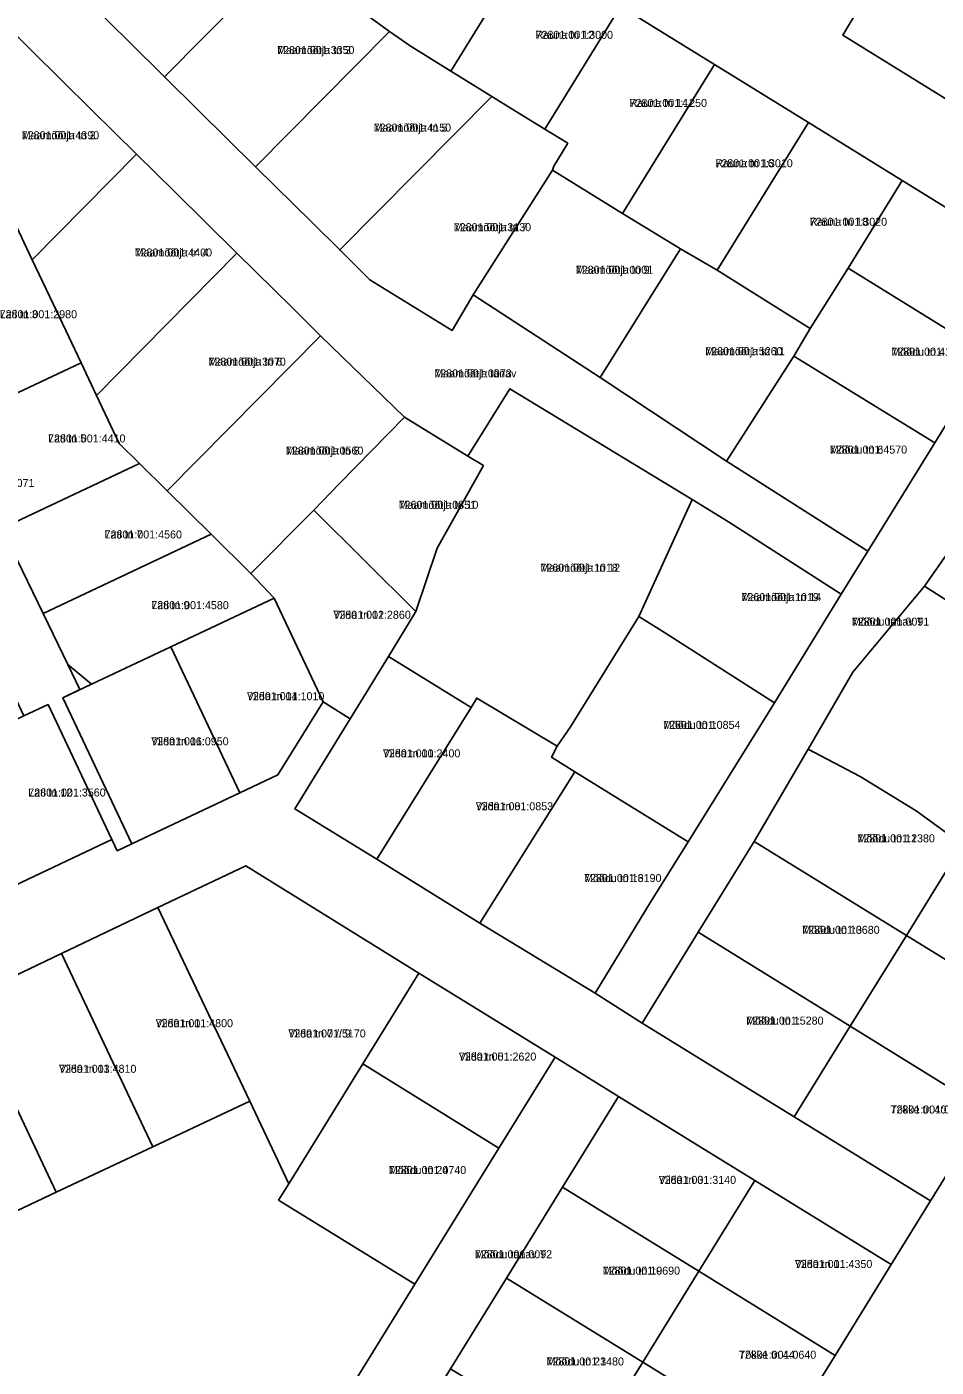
# Model space of a CAD drawing. Extents: x 504287 to 537970, y 6539941 to 6586214.
# Drawn here: x 530467.6 to 530637.9, y 6575519.7 to 6575770.9 of the extents above; entities that cross this region are included whole.
import ezdxf

# ---------------------------------------------------------------- set-up
doc = ezdxf.new("R2010")
doc.units = 0
for name, color, linetype in [('L_AADRESS', 7, 'Continuous'), ('PIIR', 7, 'Continuous'), ('TUNNUS', 7, 'Continuous')]:
    doc.layers.add(name, color=color, linetype=linetype)

msp = doc.modelspace()

# ---------------------------------------------------------------- linework, layer by layer
at = {"layer": 'PIIR'}
for points in [[(530486.72, 6575768.08), (530472.48, 6575782.14), (530491.51, 6575801.56), (530508.07, 6575789.7), (530511.29, 6575787.43), (530515.79, 6575784.21), (530493.38, 6575761.52)], [(530539.37, 6575767.32), (530535.54, 6575770.06), (530529.15, 6575774.64), (530545.16, 6575796.37), (530561.18, 6575785.58), (530547, 6575762.61)], [(530621.85, 6575771.65), (530636.18, 6575794.84), (530639.74, 6575792.65), (530642.29, 6575791.07), (530654.9, 6575783.28), (530656.18, 6575782.48), (530640.42, 6575756.97), (530620.42, 6575769.33)], [(530559.94, 6575754.61), (530554.66, 6575757.87), (530548.45, 6575761.72), (530547, 6575762.61), (530561.18, 6575785.58), (530578.79, 6575774.71), (530564.6, 6575751.74)], [(530510.44, 6575744.66), (530499.73, 6575755.24), (530493.38, 6575761.52), (530515.79, 6575784.21), (530523.14, 6575778.94), (530529.15, 6575774.64), (530535.54, 6575770.06)], [(530596.39, 6575763.84), (530579.14, 6575735.94), (530566.05, 6575744.05), (530566.28, 6575744.82), (530568.91, 6575749.08), (530564.6, 6575751.74), (530578.79, 6575774.71)], [(530465.15, 6575734.55), (530462.18, 6575737.48), (530445.11, 6575754.36), (530462.68, 6575772.14), (530479.75, 6575755.27), (530488.14, 6575747.04), (530468.6, 6575727.26)], [(530521.16, 6575734.08), (530510.44, 6575744.66), (530535.54, 6575770.06), (530539.37, 6575767.32), (530547, 6575762.61), (530548.45, 6575761.72), (530554.66, 6575757.87), (530526.2, 6575729.09)], [(530590.01, 6575729.3), (530579.14, 6575735.94), (530596.39, 6575763.84), (530613.99, 6575752.97), (530596.88, 6575725.27)], [(530547.25, 6575714.01), (530531.86, 6575723.51), (530526.2, 6575729.09), (530554.66, 6575757.87), (530559.94, 6575754.61), (530564.6, 6575751.74), (530568.91, 6575749.08), (530566.28, 6575744.82), (530566.05, 6575744.05), (530551.22, 6575720.66)], [(530596.88, 6575725.27), (530613.99, 6575752.97), (530631.59, 6575742.1), (530621.43, 6575725.65), (530614.31, 6575714.38)], [(530477.73, 6575707.92), (530473.12, 6575717.68), (530468.6, 6575727.26), (530488.14, 6575747.04), (530495.21, 6575740.05), (530506.93, 6575728.46), (530480.61, 6575701.82)], [(530434.43, 6575743.54), (530447.24, 6575716.42), (530456.09, 6575697.71), (530465.36, 6575678.08), (530462.88, 6575676.91), (530470.63, 6575660.93), (530475.26, 6575651.37), (530477.52, 6575646.68), (530474.29, 6575645.15), (530487.23, 6575617.75), (530484.5, 6575616.46), (530483.51, 6575618.55), (530471.55, 6575643.87), (530467.03, 6575641.73), (530459.48, 6575657.71), (530451.94, 6575673.68), (530444.4, 6575689.64), (530436.86, 6575705.61), (530421.78, 6575737.56)], [(530551.22, 6575720.66), (530566.05, 6575744.05), (530579.14, 6575735.94), (530590.01, 6575729.3), (530575.01, 6575705.2)], [(530657.99, 6575725.8), (530647.82, 6575709.35), (530621.43, 6575725.65), (530631.59, 6575742.1)], [(530447.24, 6575716.42), (530465.15, 6575734.55), (530468.6, 6575727.26), (530473.12, 6575717.68), (530477.73, 6575707.92), (530456.09, 6575697.71)], [(530488.65, 6575689.07), (530484.86, 6575692.83), (530480.61, 6575701.82), (530506.93, 6575728.46), (530517.38, 6575718.15), (530522.59, 6575712.98), (530493.87, 6575683.91)], [(530575.01, 6575705.2), (530590.01, 6575729.3), (530596.88, 6575725.27), (530614.31, 6575714.38), (530611.27, 6575709.2), (530598.65, 6575689.49)], [(530657.99, 6575725.8), (530670.23, 6575718.84), (530659.65, 6575701.84), (530648.95, 6575684.94), (530635.78, 6575666.09), (530622.34, 6575649.92), (530613.93, 6575635.49), (530603.85, 6575618.2), (530593.34, 6575601.18), (530582.83, 6575584.16), (530574.03, 6575589.76), (530584.43, 6575606.84), (530591.47, 6575618.15), (530607.65, 6575644.22), (530620.15, 6575664.57), (530625.14, 6575672.63), (530637.66, 6575692.9), (530647.82, 6575709.35)], [(530614.31, 6575714.38), (530621.43, 6575725.65), (530647.82, 6575709.35), (530637.66, 6575692.9), (530611.27, 6575709.2)], [(530538.35, 6575697.72), (530526.12, 6575685.33), (530521.37, 6575680.33), (530509.53, 6575668.43), (530502.1, 6575675.78), (530493.87, 6575683.91), (530522.59, 6575712.98)], [(530477.73, 6575707.92), (530480.61, 6575701.82), (530484.86, 6575692.83), (530488.65, 6575689.07), (530465.36, 6575678.08), (530456.09, 6575697.71)], [(530637.66, 6575692.9), (530625.14, 6575672.63), (530598.65, 6575689.49), (530611.27, 6575709.2)], [(530550.22, 6575690.46), (530558.08, 6575703.06), (530592.2, 6575682.3), (530582.26, 6575660.4), (530569.41, 6575639.68), (530566.96, 6575636.04), (530551.88, 6575645.09), (530550.8, 6575643.29), (530535.35, 6575652.88), (530540.46, 6575661.32), (530544.45, 6575673.2), (530553.1, 6575688.66)], [(530526.12, 6575685.33), (530538.35, 6575697.72), (530550.22, 6575690.46), (530553.1, 6575688.66), (530544.45, 6575673.2), (530540.46, 6575661.32), (530521.37, 6575680.33)], [(530462.88, 6575676.91), (530465.36, 6575678.08), (530488.65, 6575689.07), (530493.87, 6575683.91), (530502.1, 6575675.78), (530470.63, 6575660.93)], [(530674.39, 6575668.65), (530663.88, 6575651.64), (530662.3, 6575649.09), (530635.78, 6575666.09), (530648.95, 6575684.94)], [(530582.26, 6575660.4), (530592.2, 6575682.3), (530599.04, 6575678.15), (530620.15, 6575664.57), (530607.65, 6575644.22), (530586.56, 6575657.71)], [(530523.07, 6575644.38), (530513.88, 6575663.84), (530509.53, 6575668.43), (530521.37, 6575680.33), (530540.46, 6575661.32), (530535.35, 6575652.88), (530528.17, 6575641.22)], [(530479.7, 6575647.71), (530475.26, 6575651.37), (530470.63, 6575660.93), (530502.1, 6575675.78), (530509.53, 6575668.43), (530513.88, 6575663.84), (530494.55, 6575654.71)], [(530634.18, 6575623.92), (530623.71, 6575630.39), (530613.93, 6575635.49), (530622.34, 6575649.92), (530635.78, 6575666.09), (530662.3, 6575649.09), (530653.37, 6575634.63), (530642.86, 6575617.62)], [(530513.88, 6575663.84), (530523.07, 6575644.38), (530514.61, 6575630.68), (530507.48, 6575627.31), (530494.55, 6575654.71)], [(530569.41, 6575639.68), (530582.26, 6575660.4), (530586.56, 6575657.71), (530607.65, 6575644.22), (530591.47, 6575618.15), (530570.22, 6575631.25), (530565.89, 6575633.98), (530566.96, 6575636.04)], [(530474.29, 6575645.15), (530479.7, 6575647.71), (530494.55, 6575654.71), (530507.48, 6575627.31), (530487.23, 6575617.75)], [(530517.79, 6575624.31), (530528.17, 6575641.22), (530535.35, 6575652.88), (530550.8, 6575643.29), (530533.12, 6575614.88)], [(530550.8, 6575643.29), (530551.88, 6575645.09), (530566.96, 6575636.04), (530565.89, 6575633.98), (530570.22, 6575631.25), (530552.47, 6575602.86), (530533.12, 6575614.88)], [(530467.03, 6575641.73), (530471.55, 6575643.87), (530483.51, 6575618.55), (530464.14, 6575609.4), (530459.47, 6575619.29), (530452.18, 6575634.72)], [(530613.93, 6575635.49), (530623.71, 6575630.39), (530634.18, 6575623.92), (530642.86, 6575617.62), (530632.35, 6575600.6), (530603.85, 6575618.2)], [(530552.47, 6575602.86), (530570.22, 6575631.25), (530591.47, 6575618.15), (530584.43, 6575606.84), (530574.03, 6575589.76)], [(530603.85, 6575618.2), (530632.35, 6575600.6), (530621.84, 6575583.58), (530593.34, 6575601.18)], [(530632.35, 6575600.6), (530642.86, 6575617.62), (530668.38, 6575601.86), (530657.89, 6575584.85)], [(530509.34, 6575569.51), (530492.11, 6575605.8), (530508.61, 6575613.65), (530541.01, 6575593.52), (530530.5, 6575576.5), (530516.64, 6575554.04)], [(530492.11, 6575605.8), (530509.34, 6575569.51), (530491.2, 6575560.94), (530474.05, 6575597.21)], [(530593.34, 6575601.18), (530621.84, 6575583.58), (530611.33, 6575566.56), (530582.83, 6575584.16)], [(530632.35, 6575600.6), (530657.89, 6575584.85), (530647.36, 6575567.8), (530621.84, 6575583.58)], [(530455.99, 6575588.61), (530474.05, 6575597.21), (530491.2, 6575560.94), (530473.09, 6575552.44)], [(530541.01, 6575593.52), (530566.54, 6575577.76), (530556.02, 6575560.74), (530530.5, 6575576.5)], [(530473.09, 6575552.44), (530446.28, 6575539.76), (530428.15, 6575575.43), (530455.99, 6575588.61)], [(530621.84, 6575583.58), (530647.36, 6575567.8), (530636.86, 6575550.85), (530611.33, 6575566.56)], [(530566.54, 6575577.76), (530578.45, 6575570.41), (530567.94, 6575553.39), (530557.43, 6575536.37), (530546.92, 6575519.35), (530536.42, 6575502.35), (530524.53, 6575509.7), (530540.27, 6575535.21), (530556.02, 6575560.74)], [(530556.02, 6575560.74), (530540.27, 6575535.21), (530514.75, 6575550.98), (530516.64, 6575554.04), (530530.5, 6575576.5)], [(530578.45, 6575570.41), (530603.97, 6575554.65), (530593.46, 6575537.63), (530567.94, 6575553.39)], [(530603.97, 6575554.65), (530629.49, 6575538.89), (530618.99, 6575521.86), (530593.46, 6575537.63)], [(530567.94, 6575553.39), (530593.46, 6575537.63), (530582.95, 6575520.61), (530557.43, 6575536.37)], [(530593.46, 6575537.63), (530618.99, 6575521.86), (530608.48, 6575504.84), (530582.95, 6575520.61)], [(530582.95, 6575520.61), (530572.44, 6575503.59), (530546.92, 6575519.35), (530557.43, 6575536.37)], [(530582.95, 6575520.61), (530608.48, 6575504.84), (530597.96, 6575487.82), (530572.44, 6575503.59)]]:
    msp.add_lwpolyline(points, close=True, dxfattribs=at)
for points in [[(530472.48, 6575782.14), (530486.72, 6575768.08), (530493.38, 6575761.52), (530499.73, 6575755.24), (530510.44, 6575744.66), (530521.16, 6575734.08), (530526.2, 6575729.09), (530531.86, 6575723.51), (530547.25, 6575714.01), (530551.22, 6575720.66), (530575.01, 6575705.2), (530598.65, 6575689.49), (530625.14, 6575672.63), (530620.15, 6575664.57), (530599.04, 6575678.15), (530592.2, 6575682.3), (530558.08, 6575703.06), (530550.22, 6575690.46), (530538.35, 6575697.72), (530522.59, 6575712.98), (530517.38, 6575718.15), (530506.93, 6575728.46), (530495.21, 6575740.05), (530488.14, 6575747.04), (530479.75, 6575755.27), (530462.68, 6575772.14)], [(530621.85, 6575771.65), (530620.42, 6575769.33), (530640.42, 6575756.97), (530660.41, 6575744.62), (530679.12, 6575733.06), (530726.63, 6575703.74), (530722.69, 6575689.76), (530696.67, 6575704.71), (530695.64, 6575703.04), (530670.23, 6575718.84), (530657.99, 6575725.8), (530631.59, 6575742.1), (530613.99, 6575752.97), (530596.39, 6575763.84), (530578.79, 6575774.71)], [(530464.14, 6575609.4), (530483.51, 6575618.55), (530484.5, 6575616.46), (530487.23, 6575617.75), (530507.48, 6575627.31), (530514.61, 6575630.68), (530523.07, 6575644.38), (530528.17, 6575641.22), (530517.79, 6575624.31), (530533.12, 6575614.88), (530552.47, 6575602.86), (530574.03, 6575589.76), (530582.83, 6575584.16), (530611.33, 6575566.56), (530636.86, 6575550.85), (530629.49, 6575538.89), (530603.97, 6575554.65), (530578.45, 6575570.41), (530566.54, 6575577.76), (530541.01, 6575593.52), (530508.61, 6575613.65), (530492.11, 6575605.8), (530474.05, 6575597.21), (530455.99, 6575588.61)], [(530446.28, 6575539.76), (530473.09, 6575552.44), (530491.2, 6575560.94), (530509.34, 6575569.51), (530516.64, 6575554.04), (530514.75, 6575550.98), (530540.27, 6575535.21), (530524.53, 6575509.7), (530536.42, 6575502.35), (530525.9, 6575485.32), (530497.35, 6575439), (530494.26, 6575418.43), (530491.16, 6575397.97), (530488.11, 6575377.48), (530484.91, 6575357.06), (530481.47, 6575334.41), (530470.1, 6575339.46), (530472.6, 6575355.94), (530442.33, 6575365.1)], [(530608.48, 6575504.84), (530618.99, 6575521.86), (530629.49, 6575538.89), (530636.86, 6575550.85), (530647.36, 6575567.8)]]:
    msp.add_lwpolyline(points, dxfattribs=at)

# ---------------------------------------------------------------- texts
at = {"layer": 'L_AADRESS'}
for s, p in [('Rauna tn 12', (530562.89, 6575768.66)), ('Maamõõtja tn 3', (530514.46, 6575765.8)), ('Rauna tn 14', (530580.5, 6575755.89)), ('Maamõõtja tn 5', (530532.55, 6575751.27)), ('Maamõõtja tn 2', (530466.62, 6575749.84)), ('Rauna tn 16', (530596.57, 6575744.59)), ('Rauna tn 18', (530614.24, 6575733.62)), ('Maamõõtja tn 7', (530547.55, 6575732.6)), ('Maamõõtja tn 4', (530487.77, 6575727.86)), ('Maamõõtja tn 9', (530570.42, 6575724.62)), ('Lati tn 3', (530462.48, 6575716.29)), ('Maamõõtja tn 11', (530594.66, 6575709.36)), ('Mõõdu tn 4', (530629.54, 6575709.27)), ('Maamõõtja tn 6', (530501.6, 6575707.4)), ('Maamõõtja tänav', (530543.91, 6575705.2)), ('Lati tn 5', (530471.55, 6575693)), ('Maamõõtja tn 8', (530516.11, 6575690.73)), ('Mõõdu tn 6', (530618, 6575690.91)), ('Maamõõtja tn 10', (530537.23, 6575680.56)), ('Lati tn 7', (530482.13, 6575675)), ('Maamõõtja tn 12', (530563.78, 6575668.77)), ('Maamõõtja tn 14', (530601.45, 6575663.26)), ('Lati tn 9', (530490.9, 6575661.75)), ('Viida tn 12', (530525, 6575659.95)), ('Mõõdu tänav T1', (530622.13, 6575658.66)), ('Viida tn 14', (530508.81, 6575644.69)), ('Mõõdu tn 10', (530586.77, 6575639.31)), ('Viida tn 16', (530490.88, 6575636.23)), ('Viida tn 10', (530534.29, 6575633.97)), ('Lati tn 12', (530467.84, 6575626.63)), ('Viida tn 8', (530551.67, 6575624.05)), ('Mõõdu tn 11', (530623.19, 6575618.04)), ('Mõõdu tn 16', (530571.97, 6575610.59)), ('Mõõdu tn 13', (530612.85, 6575600.89)), ('Viida tn 11', (530491.7, 6575583.39)), ('Mõõdu tn 15', (530602.34, 6575583.87)), ('Viida tn 7 // 9', (530516.56, 6575581.46)), ('Viida tn 5', (530548.52, 6575577.13)), ('Viida tn 13', (530473.6, 6575574.84)), ('Tõkke tn 40', (530629.37, 6575567.21)), ('Mõõdu tn 20', (530535.39, 6575555.86)), ('Viida tn 3', (530585.95, 6575554.02)), ('Mõõdu tänav T2', (530551.49, 6575540.07)), ('Viida tn 1', (530611.47, 6575538.25)), ('Mõõdu tn 19', (530575.45, 6575537)), ('Mõõdu tn 21', (530564.94, 6575519.98)), ('Tõkke tn 44', (530600.97, 6575521.24))]:
    msp.add_text(s, height=1.5, dxfattribs=at).set_placement(p)
at = {"layer": 'TUNNUS'}
for s, p in [('72801:001:3000', (530562.89, 6575768.66)), ('72801:001:3350', (530514.46, 6575765.8)), ('72801:001:1250', (530580.5, 6575755.89)), ('72801:001:4150', (530532.55, 6575751.27)), ('72801:001:4390', (530466.62, 6575749.84)), ('72801:001:3010', (530596.57, 6575744.59)), ('72801:001:3020', (530614.24, 6575733.62)), ('72801:001:3130', (530547.55, 6575732.6)), ('72801:001:4400', (530487.77, 6575727.86)), ('72801:001:0001', (530570.42, 6575724.62)), ('72801:001:2980', (530462.48, 6575716.29)), ('72801:001:5260', (530594.66, 6575709.36)), ('72801:001:1640', (530629.54, 6575709.27)), ('72801:001:3070', (530501.6, 6575707.4)), ('72801:001:0073', (530543.91, 6575705.2)), ('72801:001:4410', (530471.55, 6575693)), ('72801:001:4570', (530618, 6575690.91)), ('72801:001:0560', (530516.11, 6575690.73)), ('72801:001:0071', (530454.5, 6575684.65)), ('72601:001:0851', (530537.23, 6575680.56)), ('72801:001:4560', (530482.13, 6575675)), ('72601:001:1018', (530563.78, 6575668.77)), ('72601:001:1019', (530601.45, 6575663.26)), ('72801:001:4580', (530490.9, 6575661.75)), ('72801:001:2860', (530525, 6575659.95)), ('72801:001:0091', (530622.13, 6575658.66)), ('72801:001:1010', (530508.81, 6575644.69)), ('72601:001:0854', (530586.77, 6575639.31)), ('72801:001:0950', (530490.88, 6575636.23)), ('72801:001:2400', (530534.29, 6575633.97)), ('72801:001:3560', (530467.84, 6575626.63)), ('72601:001:0853', (530551.67, 6575624.05)), ('72801:001:2380', (530623.19, 6575618.04)), ('72801:001:3190', (530571.97, 6575610.59)), ('72801:001:0680', (530612.85, 6575600.89)), ('72801:001:4800', (530491.7, 6575583.39)), ('72801:001:5280', (530602.34, 6575583.87)), ('72801:001:5170', (530516.56, 6575581.46)), ('72801:001:2620', (530548.52, 6575577.13)), ('72801:001:4810', (530473.6, 6575574.84)), ('72801:001:0002', (530629.37, 6575567.21)), ('72801:001:4740', (530535.39, 6575555.86)), ('72801:001:3140', (530585.95, 6575554.02)), ('72801:001:0092', (530551.49, 6575540.07)), ('72801:001:4350', (530611.47, 6575538.25)), ('72801:001:0690', (530575.45, 6575537)), ('72801:001:3480', (530564.94, 6575519.98)), ('72801:001:0640', (530600.97, 6575521.24))]:
    msp.add_text(s, height=1.5, dxfattribs=at).set_placement(p)

doc.saveas('drawing.dxf')
